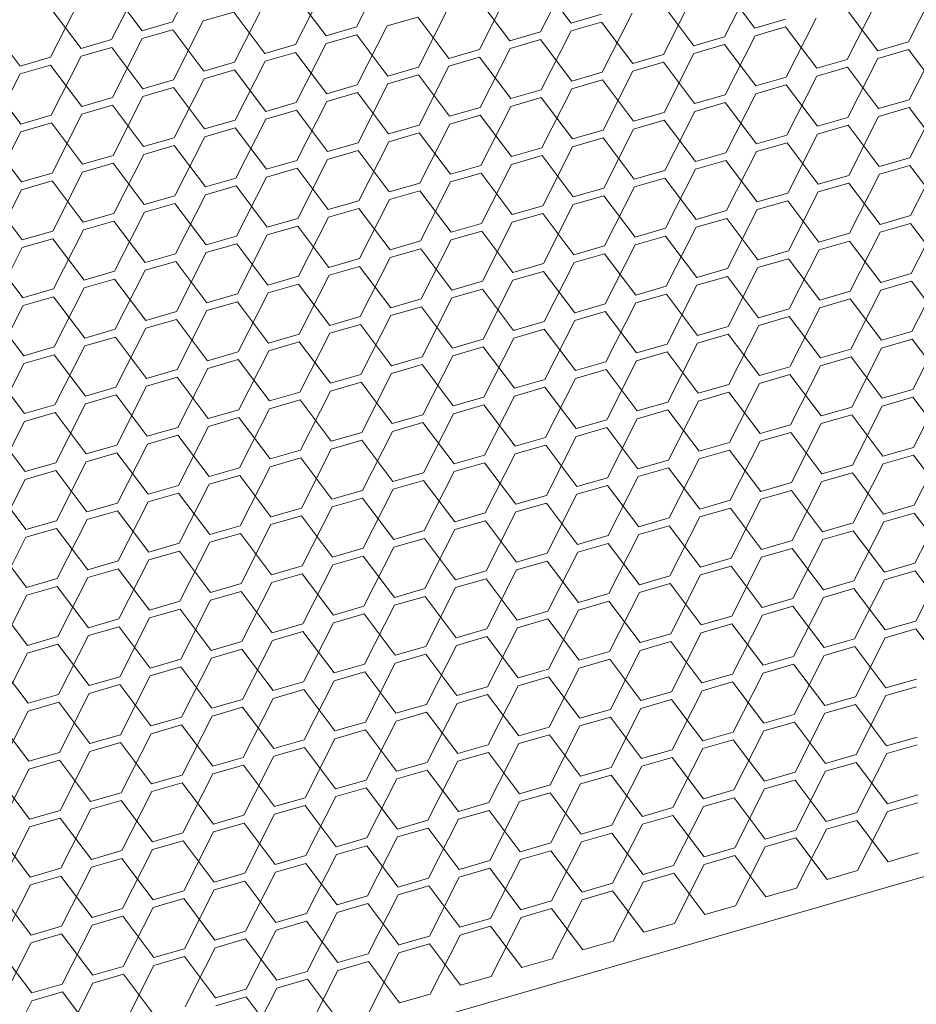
# Model space of a CAD drawing. Header units: millimetres. Extents: x 3925 to 5043, y -86 to 778.
# Tile 347 of 439: x 4997.5 to 5004.01, y 335.98 to 343.13. Entities that reach past the tile are written whole.
import ezdxf

# ---------------------------------------------------------------- set-up
doc = ezdxf.new("R2010")
doc.units = ezdxf.units.MM
doc.header["$LTSCALE"] = 46.255
doc.layers.add('H30K-DUST-FIDXF_CONTINUOUS_LINE', color=7, linetype='CONTINUOUS')

msp = doc.modelspace()

# ---------------------------------------------------------------- linework, layer by layer
at = {"layer": 'H30K-DUST-FIDXF_CONTINUOUS_LINE', "color": 7, "linetype": 'Continuous', "lineweight": 0}
for p, q in [((4998.6078, 343.1169), (4998.8251, 343.5456)), ((4999.9444, 343.0808), (5000.1617, 343.5094)), ((4998.164, 342.9886), (4998.3813, 343.4173)), ((5001.503, 343.1088), (5001.2765, 343.4092)), ((5001.2811, 343.0446), (5001.4984, 343.4733)), ((5002.6177, 343.0085), (5002.835, 343.4372)), ((4998.3859, 343.0528), (4998.1594, 343.3532)), ((4999.5007, 342.9525), (4999.7179, 343.3812)), ((5000.8373, 342.9164), (5001.0546, 343.345)), ((5002.8396, 343.0726), (5002.6131, 343.373)), ((5003.9544, 342.9724), (5004.1717, 343.401)), ((4997.7203, 342.8604), (4997.9375, 343.289)), ((4999.7226, 343.0166), (4999.4961, 343.317)), ((5001.0592, 342.9805), (5000.8327, 343.2809)), ((5002.174, 342.8802), (5002.3912, 343.3089)), ((5003.5106, 342.8441), (5003.7279, 343.2728)), ((4997.9421, 342.9245), (4997.7156, 343.2249)), ((4999.0569, 342.8242), (4999.2742, 343.2529)), ((5000.3935, 342.7881), (5000.6108, 343.2168)), ((5002.3959, 342.9444), (5002.1693, 343.2448)), ((5003.7325, 342.9082), (5003.506, 343.2086)), ((4998.6131, 342.696), (4998.8304, 343.1246)), ((4999.0523, 343.1888), (4998.8304, 343.1246)), ((4999.2788, 342.8884), (4999.0523, 343.1888)), ((5000.3889, 343.1526), (5000.167, 343.0885)), ((5000.6154, 342.8522), (5000.3889, 343.1526)), ((5001.503, 343.1088), (5001.7249, 343.1729)), ((5001.7302, 342.752), (5001.9475, 343.1806)), ((5002.8396, 343.0726), (5003.0615, 343.1368)), ((5003.0668, 342.7158), (5003.2841, 343.1445)), ((4997.4984, 342.7962), (4997.2719, 343.0966)), ((4998.3859, 343.0528), (4998.6078, 343.1169)), ((4998.6085, 343.0605), (4998.3866, 342.9964)), ((4998.835, 342.7601), (4998.6085, 343.0605)), ((4999.7226, 343.0166), (4999.9444, 343.0808)), ((4999.9498, 342.6598), (5000.167, 343.0885)), ((5001.2864, 342.6237), (5001.5037, 343.0524)), ((5001.7256, 343.1165), (5001.5037, 343.0524)), ((5001.9521, 342.8161), (5001.7256, 343.1165)), ((5003.0622, 343.0804), (5002.8403, 343.0162)), ((5003.2887, 342.78), (5003.0622, 343.0804)), ((4997.9421, 342.9245), (4998.164, 342.9886)), ((4998.1694, 342.5677), (4998.3866, 342.9964)), ((4999.9452, 343.0244), (4999.7233, 342.9602)), ((5000.1717, 342.724), (4999.9452, 343.0244)), ((5001.0592, 342.9805), (5001.2811, 343.0446)), ((5001.2818, 342.9882), (5001.0599, 342.9241)), ((5001.5083, 342.6878), (5001.2818, 342.9882)), ((5002.3959, 342.9444), (5002.6177, 343.0085)), ((5002.6231, 342.5876), (5002.8403, 343.0162)), ((5003.9597, 342.5514), (5004.177, 342.9801)), ((4998.1647, 342.9322), (4997.9429, 342.8681)), ((4998.3912, 342.6318), (4998.1647, 342.9322)), ((4999.2788, 342.8884), (4999.5007, 342.9525)), ((4999.506, 342.5316), (4999.7233, 342.9602)), ((5000.6154, 342.8522), (5000.8373, 342.9164)), ((5000.8426, 342.4954), (5001.0599, 342.9241)), ((5002.6185, 342.9521), (5002.3966, 342.888)), ((5002.845, 342.6517), (5002.6185, 342.9521)), ((5003.7325, 342.9082), (5003.9544, 342.9724)), ((5003.9551, 342.916), (5003.7332, 342.8518)), ((5004.1816, 342.6156), (5003.9551, 342.916)), ((4997.4984, 342.7962), (4997.7203, 342.8604)), ((4997.7256, 342.4394), (4997.9429, 342.8681)), ((4999.5014, 342.8961), (4999.2795, 342.832)), ((4999.7279, 342.5957), (4999.5014, 342.8961)), ((5000.838, 342.86), (5000.6161, 342.7958)), ((5001.0645, 342.5596), (5000.838, 342.86)), ((5001.9521, 342.8161), (5002.174, 342.8802)), ((5002.1793, 342.4593), (5002.3966, 342.888)), ((5003.2887, 342.78), (5003.5106, 342.8441)), ((5003.5159, 342.4232), (5003.7332, 342.8518)), ((4997.721, 342.804), (4997.4991, 342.7398)), ((4997.9475, 342.5036), (4997.721, 342.804)), ((4998.835, 342.7601), (4999.0569, 342.8242)), ((4999.0576, 342.7678), (4998.8357, 342.7037)), ((4999.2841, 342.4674), (4999.0576, 342.7678)), ((4999.0622, 342.4033), (4999.2795, 342.832)), ((5000.1717, 342.724), (5000.3935, 342.7881)), ((5000.3989, 342.3672), (5000.6161, 342.7958)), ((5002.1747, 342.8238), (5001.9528, 342.7597)), ((5002.4012, 342.5234), (5002.1747, 342.8238)), ((5003.5113, 342.7877), (5003.2894, 342.7236)), ((5003.7378, 342.4873), (5003.5113, 342.7877)), ((4997.2818, 342.3112), (4997.4991, 342.7398)), ((4998.3912, 342.6318), (4998.6131, 342.696)), ((4998.6185, 342.275), (4998.8357, 342.7037)), ((5000.3943, 342.7317), (5000.1724, 342.6676)), ((5000.6208, 342.4313), (5000.3943, 342.7317)), ((5001.5083, 342.6878), (5001.7302, 342.752)), ((5001.7309, 342.6956), (5001.509, 342.6314)), ((5001.9574, 342.3952), (5001.7309, 342.6956)), ((5001.7355, 342.331), (5001.9528, 342.7597)), ((5002.845, 342.6517), (5003.0668, 342.7158)), ((5003.0722, 342.2949), (5003.2894, 342.7236)), ((4997.5037, 342.3753), (4997.2772, 342.6757)), ((4998.6138, 342.6396), (4998.392, 342.5754)), ((4998.8403, 342.3392), (4998.6138, 342.6396)), ((4999.7279, 342.5957), (4999.9498, 342.6598)), ((4999.9551, 342.2389), (5000.1724, 342.6676)), ((5001.0645, 342.5596), (5001.2864, 342.6237)), ((5001.2918, 342.2028), (5001.509, 342.6314)), ((5003.0676, 342.6594), (5002.8457, 342.5953)), ((5003.2941, 342.359), (5003.0676, 342.6594)), ((4997.9475, 342.5036), (4998.1694, 342.5677)), ((4998.1747, 342.1468), (4998.392, 342.5754)), ((4999.9505, 342.6034), (4999.7286, 342.5393)), ((5000.177, 342.303), (4999.9505, 342.6034)), ((5001.2871, 342.5673), (5001.0652, 342.5032)), ((5001.5136, 342.2669), (5001.2871, 342.5673)), ((5002.4012, 342.5234), (5002.6231, 342.5876)), ((5002.6284, 342.1666), (5002.8457, 342.5953)), ((5003.7378, 342.4873), (5003.9597, 342.5514)), ((5003.965, 342.1305), (5004.1823, 342.5592)), ((4998.1701, 342.5113), (4997.9482, 342.4472)), ((4998.3966, 342.2109), (4998.1701, 342.5113)), ((4999.2841, 342.4674), (4999.506, 342.5316)), ((4999.5113, 342.1106), (4999.7286, 342.5393)), ((5000.6208, 342.4313), (5000.8426, 342.4954)), ((5000.848, 342.0745), (5001.0652, 342.5032)), ((5002.6238, 342.5312), (5002.4019, 342.467)), ((5002.8503, 342.2308), (5002.6238, 342.5312)), ((5003.9604, 342.495), (5003.7385, 342.4309)), ((5004.1869, 342.1946), (5003.9604, 342.495)), ((4997.5037, 342.3753), (4997.7256, 342.4394)), ((4997.7309, 342.0185), (4997.9482, 342.4472)), ((4999.0676, 341.9824), (4999.2848, 342.411)), ((4999.5067, 342.4752), (4999.2848, 342.411)), ((4999.7332, 342.1748), (4999.5067, 342.4752)), ((5000.8434, 342.439), (5000.6215, 342.3749)), ((5001.0699, 342.1386), (5000.8434, 342.439)), ((5001.9574, 342.3952), (5002.1793, 342.4593)), ((5002.1846, 342.0384), (5002.4019, 342.467)), ((5003.2941, 342.359), (5003.5159, 342.4232)), ((5003.5213, 342.0022), (5003.7385, 342.4309)), ((4997.7263, 342.383), (4997.5044, 342.3189)), ((4997.9528, 342.0826), (4997.7263, 342.383)), ((4998.8403, 342.3392), (4999.0622, 342.4033)), ((4999.0629, 342.3469), (4998.8411, 342.2828)), ((4999.2894, 342.0465), (4999.0629, 342.3469)), ((5000.177, 342.303), (5000.3989, 342.3672)), ((5000.4042, 341.9462), (5000.6215, 342.3749)), ((5001.7409, 341.9101), (5001.9581, 342.3388)), ((5002.18, 342.4029), (5001.9581, 342.3388)), ((5002.4065, 342.1025), (5002.18, 342.4029)), ((5003.5167, 342.3668), (5003.2948, 342.3026)), ((5003.7432, 342.0664), (5003.5167, 342.3668)), ((4997.2871, 341.8902), (4997.5044, 342.3189)), ((4998.3966, 342.2109), (4998.6185, 342.275)), ((4998.6238, 341.8541), (4998.8411, 342.2828)), ((5000.3996, 342.3108), (5000.1777, 342.2466)), ((5000.6261, 342.0104), (5000.3996, 342.3108)), ((5001.5136, 342.2669), (5001.7355, 342.331)), ((5001.7362, 342.2746), (5001.5144, 342.2105)), ((5001.9627, 341.9742), (5001.7362, 342.2746)), ((5002.8503, 342.2308), (5003.0722, 342.2949)), ((5003.0775, 341.874), (5003.2948, 342.3026)), ((4997.509, 341.9544), (4997.2825, 342.2548)), ((4998.6192, 342.2186), (4998.3973, 342.1545)), ((4998.8457, 341.9182), (4998.6192, 342.2186)), ((4999.7332, 342.1748), (4999.9551, 342.2389)), ((4999.9604, 341.818), (5000.1777, 342.2466)), ((5001.0699, 342.1386), (5001.2918, 342.2028)), ((5001.2971, 341.7818), (5001.5144, 342.2105)), ((5003.0729, 342.2385), (5002.851, 342.1744)), ((5003.2994, 341.9381), (5003.0729, 342.2385)), ((4997.9528, 342.0826), (4998.1747, 342.1468)), ((4998.18, 341.7258), (4998.3973, 342.1545)), ((4999.9558, 342.1825), (4999.7339, 342.1184)), ((5000.1823, 341.8821), (4999.9558, 342.1825)), ((5001.2925, 342.1464), (5001.0706, 342.0822)), ((5001.519, 341.846), (5001.2925, 342.1464)), ((5002.4065, 342.1025), (5002.6284, 342.1666)), ((5002.6337, 341.7457), (5002.851, 342.1744)), ((5003.7432, 342.0664), (5003.965, 342.1305)), ((5003.9704, 341.7096), (5004.1876, 342.1382)), ((4998.1754, 342.0904), (4997.9535, 342.0262)), ((4998.4019, 341.79), (4998.1754, 342.0904)), ((4999.2894, 342.0465), (4999.5113, 342.1106)), ((4999.512, 342.0542), (4999.2902, 341.9901)), ((4999.7385, 341.7538), (4999.512, 342.0542)), ((4999.5167, 341.6897), (4999.7339, 342.1184)), ((5000.6261, 342.0104), (5000.848, 342.0745)), ((5000.8533, 341.6536), (5001.0706, 342.0822)), ((5002.6291, 342.1102), (5002.4072, 342.0461)), ((5002.8556, 341.8098), (5002.6291, 342.1102)), ((5003.9658, 342.0741), (5003.7439, 342.01)), ((5004.1923, 341.7737), (5003.9658, 342.0741)), ((4997.509, 341.9544), (4997.7309, 342.0185)), ((4997.7362, 341.5976), (4997.9535, 342.0262)), ((4998.8457, 341.9182), (4999.0676, 341.9824)), ((4999.0729, 341.5614), (4999.2902, 341.9901)), ((5000.8487, 342.0181), (5000.6268, 341.954)), ((5001.0752, 341.7177), (5000.8487, 342.0181)), ((5001.9627, 341.9742), (5002.1846, 342.0384)), ((5002.1853, 341.982), (5001.9635, 341.9178)), ((5002.4118, 341.6816), (5002.1853, 341.982)), ((5002.19, 341.6174), (5002.4072, 342.0461)), ((5003.2994, 341.9381), (5003.5213, 342.0022)), ((5003.5266, 341.5813), (5003.7439, 342.01)), ((4997.7316, 341.9621), (4997.5097, 341.898)), ((4997.9581, 341.6617), (4997.7316, 341.9621)), ((4999.0683, 341.926), (4998.8464, 341.8619)), ((4999.2948, 341.6256), (4999.0683, 341.926)), ((5000.1823, 341.8821), (5000.4042, 341.9462)), ((5000.4095, 341.5253), (5000.6268, 341.954)), ((5001.519, 341.846), (5001.7409, 341.9101)), ((5001.7462, 341.4892), (5001.9635, 341.9178)), ((5003.522, 341.9458), (5003.3001, 341.8817)), ((5003.7485, 341.6454), (5003.522, 341.9458)), ((4997.5144, 341.5334), (4997.2879, 341.8339)), ((4997.2925, 341.4693), (4997.5097, 341.898)), ((4998.4019, 341.79), (4998.6238, 341.8541)), ((4998.6291, 341.4332), (4998.8464, 341.8619)), ((5000.4049, 341.8899), (5000.183, 341.8257)), ((5000.6314, 341.5894), (5000.4049, 341.8899)), ((5001.7416, 341.8537), (5001.5197, 341.7896)), ((5001.9681, 341.5533), (5001.7416, 341.8537)), ((5002.8556, 341.8098), (5003.0775, 341.874)), ((5003.0828, 341.453), (5003.3001, 341.8817)), ((4998.6245, 341.7977), (4998.4026, 341.7336)), ((4998.851, 341.4973), (4998.6245, 341.7977)), ((4999.7385, 341.7538), (4999.9604, 341.818)), ((4999.9658, 341.397), (5000.183, 341.8257)), ((5001.0752, 341.7177), (5001.2971, 341.7818)), ((5001.3024, 341.3609), (5001.5197, 341.7896)), ((5003.0782, 341.8176), (5002.8563, 341.7535)), ((5003.3047, 341.5172), (5003.0782, 341.8176)), ((4997.9581, 341.6617), (4998.18, 341.7258)), ((4998.1853, 341.3049), (4998.4026, 341.7336)), ((4999.522, 341.2688), (4999.7393, 341.6975)), ((4999.9612, 341.7616), (4999.7393, 341.6975)), ((5000.1877, 341.4612), (4999.9612, 341.7616)), ((5001.2978, 341.7255), (5001.0759, 341.6613)), ((5001.5243, 341.425), (5001.2978, 341.7255)), ((5002.4118, 341.6816), (5002.6337, 341.7457)), ((5002.6391, 341.3248), (5002.8563, 341.7535)), ((5003.7485, 341.6454), (5003.9704, 341.7096)), ((5003.9757, 341.2886), (5004.193, 341.7173)), ((4998.1807, 341.6695), (4997.9588, 341.6053)), ((4998.4072, 341.369), (4998.1807, 341.6695)), ((4999.2948, 341.6256), (4999.5167, 341.6897)), ((4999.5174, 341.6333), (4999.2955, 341.5692)), ((4999.7439, 341.3329), (4999.5174, 341.6333)), ((5000.6314, 341.5894), (5000.8533, 341.6536)), ((5000.8586, 341.2326), (5001.0759, 341.6613)), ((5002.1953, 341.1965), (5002.4126, 341.6252)), ((5002.6344, 341.6893), (5002.4126, 341.6252)), ((5002.8609, 341.3889), (5002.6344, 341.6893)), ((5003.9711, 341.6532), (5003.7492, 341.5891)), ((5004.1976, 341.3528), (5003.9711, 341.6532)), ((4997.5144, 341.5334), (4997.7362, 341.5976)), ((4997.7416, 341.1767), (4997.9588, 341.6053)), ((4998.851, 341.4973), (4999.0729, 341.5614)), ((4999.0782, 341.1405), (4999.2955, 341.5692)), ((5000.854, 341.5972), (5000.6321, 341.5331)), ((5001.0805, 341.2968), (5000.854, 341.5972)), ((5001.9681, 341.5533), (5002.19, 341.6174)), ((5002.1907, 341.5611), (5001.9688, 341.4969)), ((5002.4172, 341.2606), (5002.1907, 341.5611)), ((5003.3047, 341.5172), (5003.5266, 341.5813)), ((5003.5319, 341.1604), (5003.7492, 341.5891)), ((4997.2978, 341.0484), (4997.5151, 341.4771)), ((4997.737, 341.5412), (4997.5151, 341.4771)), ((4997.9635, 341.2408), (4997.737, 341.5412)), ((4999.0736, 341.5051), (4998.8517, 341.4409)), ((4999.3001, 341.2047), (4999.0736, 341.5051)), ((5000.1877, 341.4612), (5000.4095, 341.5253)), ((5000.4149, 341.1044), (5000.6321, 341.5331)), ((5001.5243, 341.425), (5001.7462, 341.4892)), ((5001.7515, 341.0683), (5001.9688, 341.4969)), ((5003.5273, 341.5249), (5003.3054, 341.4608)), ((5003.7538, 341.2245), (5003.5273, 341.5249)), ((4997.5197, 341.1125), (4997.2932, 341.4129)), ((4998.4072, 341.369), (4998.6291, 341.4332)), ((4998.6345, 341.0123), (4998.8517, 341.4409)), ((4999.9711, 340.9761), (5000.1884, 341.4048)), ((5000.4103, 341.4689), (5000.1884, 341.4048)), ((5000.6368, 341.1685), (5000.4103, 341.4689)), ((5001.7469, 341.4328), (5001.525, 341.3687)), ((5001.9734, 341.1324), (5001.7469, 341.4328)), ((5002.8609, 341.3889), (5003.0828, 341.453)), ((5003.0882, 341.0321), (5003.3054, 341.4608)), ((4998.6298, 341.3768), (4998.4079, 341.3127)), ((4998.8563, 341.0764), (4998.6298, 341.3768)), ((4999.7439, 341.3329), (4999.9658, 341.397)), ((4999.9665, 341.3407), (4999.7446, 341.2765)), ((5000.193, 341.0403), (4999.9665, 341.3407)), ((5001.0805, 341.2968), (5001.3024, 341.3609)), ((5001.3077, 340.94), (5001.525, 341.3687)), ((5003.0835, 341.3967), (5002.8617, 341.3325)), ((5003.31, 341.0963), (5003.0835, 341.3967)), ((4997.9635, 341.2408), (4998.1853, 341.3049)), ((4998.1907, 340.884), (4998.4079, 341.3127)), ((4999.3001, 341.2047), (4999.522, 341.2688)), ((4999.5273, 340.8479), (4999.7446, 341.2765)), ((5001.3031, 341.3045), (5001.0812, 341.2404)), ((5001.5296, 341.0041), (5001.3031, 341.3045)), ((5002.4172, 341.2606), (5002.6391, 341.3248)), ((5002.6398, 341.2684), (5002.4179, 341.2043)), ((5002.8663, 340.968), (5002.6398, 341.2684)), ((5002.6444, 340.9039), (5002.8617, 341.3325)), ((5003.7538, 341.2245), (5003.9757, 341.2886)), ((5003.981, 340.8677), (5004.1983, 341.2964)), ((4998.1861, 341.2485), (4997.9642, 341.1844)), ((4998.4126, 340.9481), (4998.1861, 341.2485)), ((4999.5227, 341.2124), (4999.3008, 341.1483)), ((4999.7492, 340.912), (4999.5227, 341.2124)), ((5000.6368, 341.1685), (5000.8586, 341.2326)), ((5000.864, 340.8117), (5001.0812, 341.2404)), ((5001.9734, 341.1324), (5002.1953, 341.1965)), ((5002.2006, 340.7756), (5002.4179, 341.2043)), ((5003.9764, 341.2323), (5003.7545, 341.1681)), ((5004.2029, 340.9319), (5003.9764, 341.2323)), ((4997.5197, 341.1125), (4997.7416, 341.1767)), ((4997.7423, 341.1203), (4997.5204, 341.0561)), ((4997.9688, 340.8199), (4997.7423, 341.1203)), ((4997.7469, 340.7557), (4997.9642, 341.1844)), ((4998.8563, 341.0764), (4999.0782, 341.1405)), ((4999.0836, 340.7196), (4999.3008, 341.1483)), ((5000.8594, 341.1763), (5000.6375, 341.1121)), ((5001.0859, 340.8759), (5000.8594, 341.1763)), ((5002.196, 341.1401), (5001.9741, 341.076)), ((5002.4225, 340.8397), (5002.196, 341.1401)), ((5003.31, 341.0963), (5003.5319, 341.1604)), ((5003.5373, 340.7395), (5003.7545, 341.1681)), ((4997.3031, 340.6275), (4997.5204, 341.0561)), ((4999.0789, 341.0841), (4998.8571, 341.02)), ((4999.3054, 340.7837), (4999.0789, 341.0841)), ((5000.193, 341.0403), (5000.4149, 341.1044)), ((5000.4156, 341.048), (5000.1937, 340.9839)), ((5000.6421, 340.7476), (5000.4156, 341.048)), ((5000.4202, 340.6835), (5000.6375, 341.1121)), ((5001.5296, 341.0041), (5001.7515, 341.0683)), ((5001.7568, 340.6473), (5001.9741, 341.076)), ((5003.5327, 341.104), (5003.3108, 341.0399)), ((5003.7592, 340.8036), (5003.5327, 341.104)), ((4997.525, 340.6916), (4997.2985, 340.992)), ((4998.4126, 340.9481), (4998.6345, 341.0123)), ((4998.6398, 340.5913), (4998.8571, 341.02)), ((4999.7492, 340.912), (4999.9711, 340.9761)), ((4999.9764, 340.5552), (5000.1937, 340.9839)), ((5001.7522, 341.0119), (5001.5303, 340.9477)), ((5001.9787, 340.7115), (5001.7522, 341.0119)), ((5002.8663, 340.968), (5003.0882, 341.0321)), ((5003.0889, 340.9757), (5002.867, 340.9116)), ((5003.3154, 340.6753), (5003.0889, 340.9757)), ((5003.0935, 340.6112), (5003.3108, 341.0399)), ((4998.6352, 340.9559), (4998.4133, 340.8917)), ((4998.8617, 340.6555), (4998.6352, 340.9559)), ((4999.9718, 340.9197), (4999.7499, 340.8556)), ((5000.1983, 340.6193), (4999.9718, 340.9197)), ((5001.0859, 340.8759), (5001.3077, 340.94)), ((5001.3131, 340.5191), (5001.5303, 340.9477)), ((5002.4225, 340.8397), (5002.6444, 340.9039)), ((5002.6497, 340.4829), (5002.867, 340.9116)), ((4997.9688, 340.8199), (4998.1907, 340.884)), ((4998.196, 340.4631), (4998.4133, 340.8917)), ((4999.3054, 340.7837), (4999.5273, 340.8479)), ((4999.5327, 340.4269), (4999.7499, 340.8556)), ((5001.3085, 340.8836), (5001.0866, 340.8195)), ((5001.535, 340.5832), (5001.3085, 340.8836)), ((5002.6451, 340.8475), (5002.4232, 340.7833)), ((5002.8716, 340.5471), (5002.6451, 340.8475)), ((5003.7592, 340.8036), (5003.981, 340.8677)), ((5003.9864, 340.4468), (5004.2036, 340.8755)), ((4997.7522, 340.3348), (4997.9695, 340.7635)), ((4998.1914, 340.8276), (4997.9695, 340.7635)), ((4998.4179, 340.5272), (4998.1914, 340.8276)), ((4999.528, 340.7915), (4999.3062, 340.7273)), ((4999.7545, 340.4911), (4999.528, 340.7915)), ((5000.6421, 340.7476), (5000.864, 340.8117)), ((5000.8693, 340.3908), (5001.0866, 340.8195)), ((5001.9787, 340.7115), (5002.2006, 340.7756)), ((5002.206, 340.3547), (5002.4232, 340.7833)), ((5003.9818, 340.8113), (5003.7599, 340.7472)), ((5004.2083, 340.5109), (5003.9818, 340.8113)), ((4997.525, 340.6916), (4997.7469, 340.7557)), ((4997.7476, 340.6993), (4997.5257, 340.6352)), ((4997.9741, 340.3989), (4997.7476, 340.6993)), ((4998.8617, 340.6555), (4999.0836, 340.7196)), ((4999.0889, 340.2987), (4999.3062, 340.7273)), ((5000.4255, 340.2625), (5000.6428, 340.6912)), ((5000.8647, 340.7553), (5000.6428, 340.6912)), ((5001.0912, 340.4549), (5000.8647, 340.7553)), ((5002.2013, 340.7192), (5001.9794, 340.6551)), ((5002.4278, 340.4188), (5002.2013, 340.7192)), ((5003.3154, 340.6753), (5003.5373, 340.7395)), ((5003.5426, 340.3185), (5003.7599, 340.7472)), ((4997.3085, 340.2065), (4997.5257, 340.6352)), ((4999.0843, 340.6632), (4998.8624, 340.5991)), ((4999.3108, 340.3628), (4999.0843, 340.6632)), ((5000.1983, 340.6193), (5000.4202, 340.6835)), ((5000.4209, 340.6271), (5000.199, 340.5629)), ((5000.6474, 340.3267), (5000.4209, 340.6271)), ((5001.535, 340.5832), (5001.7568, 340.6473)), ((5001.7622, 340.2264), (5001.9794, 340.6551)), ((5003.0988, 340.1903), (5003.3161, 340.6189)), ((5003.538, 340.6831), (5003.3161, 340.6189)), ((5003.7645, 340.3827), (5003.538, 340.6831)), ((4997.5304, 340.2707), (4997.3038, 340.5711)), ((4998.4179, 340.5272), (4998.6398, 340.5913)), ((4998.6451, 340.1704), (4998.8624, 340.5991)), ((4999.7545, 340.4911), (4999.9764, 340.5552)), ((4999.9818, 340.1343), (5000.199, 340.5629)), ((5001.7576, 340.5909), (5001.5357, 340.5268)), ((5001.9841, 340.2905), (5001.7576, 340.5909)), ((5002.8716, 340.5471), (5003.0935, 340.6112)), ((5003.0942, 340.5548), (5002.8723, 340.4907)), ((5003.3207, 340.2544), (5003.0942, 340.5548)), ((4998.6405, 340.5349), (4998.4186, 340.4708)), ((4998.867, 340.2345), (4998.6405, 340.5349)), ((4999.9771, 340.4988), (4999.7553, 340.4347)), ((5000.2036, 340.1984), (4999.9771, 340.4988)), ((5001.0912, 340.4549), (5001.3131, 340.5191)), ((5001.3184, 340.0981), (5001.5357, 340.5268)), ((5002.4278, 340.4188), (5002.6497, 340.4829)), ((5002.6551, 340.062), (5002.8723, 340.4907)), ((4997.9741, 340.3989), (4998.196, 340.4631)), ((4998.1967, 340.4067), (4997.9748, 340.3425)), ((4998.4232, 340.1063), (4998.1967, 340.4067)), ((4998.2013, 340.0421), (4998.4186, 340.4708)), ((4999.3108, 340.3628), (4999.5327, 340.4269)), ((4999.538, 340.006), (4999.7553, 340.4347)), ((5001.3138, 340.4627), (5001.0919, 340.3985)), ((5001.5403, 340.1623), (5001.3138, 340.4627)), ((5002.6504, 340.4265), (5002.4286, 340.3624)), ((5002.8769, 340.1261), (5002.6504, 340.4265)), ((5003.7645, 340.3827), (5003.9864, 340.4468)), ((5003.9917, 340.0259), (5004.209, 340.4545)), ((4997.5304, 340.2707), (4997.7522, 340.3348)), ((4997.7576, 339.9139), (4997.9748, 340.3425)), ((4999.5334, 340.3705), (4999.3115, 340.3064)), ((4999.7599, 340.0701), (4999.5334, 340.3705)), ((5000.6474, 340.3267), (5000.8693, 340.3908)), ((5000.87, 340.3344), (5000.6481, 340.2703)), ((5001.0965, 340.034), (5000.87, 340.3344)), ((5000.8746, 339.9699), (5001.0919, 340.3985)), ((5001.9841, 340.2905), (5002.206, 340.3547)), ((5002.2113, 339.9337), (5002.4286, 340.3624)), ((5003.9871, 340.3904), (5003.7652, 340.3263)), ((5004.2136, 340.09), (5003.9871, 340.3904)), ((4997.753, 340.2784), (4997.5311, 340.2143)), ((4997.9795, 339.978), (4997.753, 340.2784)), ((4998.867, 340.2345), (4999.0889, 340.2987)), ((4999.0942, 339.8777), (4999.3115, 340.3064)), ((5000.2036, 340.1984), (5000.4255, 340.2625)), ((5000.4309, 339.8416), (5000.6481, 340.2703)), ((5002.2067, 340.2983), (5001.9848, 340.2341)), ((5002.4332, 339.9979), (5002.2067, 340.2983)), ((5003.3207, 340.2544), (5003.5426, 340.3185)), ((5003.5433, 340.2621), (5003.3214, 340.198)), ((5003.7698, 339.9617), (5003.5433, 340.2621)), ((5003.5479, 339.8976), (5003.7652, 340.3263)), ((4997.3138, 339.7856), (4997.5311, 340.2143)), ((4999.0896, 340.2423), (4998.8677, 340.1781)), ((4999.3161, 339.9419), (4999.0896, 340.2423)), ((5000.4262, 340.2061), (5000.2044, 340.142)), ((5000.6527, 339.9057), (5000.4262, 340.2061)), ((5001.5403, 340.1623), (5001.7622, 340.2264)), ((5001.7675, 339.8055), (5001.9848, 340.2341)), ((5002.8769, 340.1261), (5003.0988, 340.1903)), ((5003.1042, 339.7693), (5003.3214, 340.198)), ((4997.5357, 339.8497), (4997.3092, 340.1501)), ((4998.4232, 340.1063), (4998.6451, 340.1704)), ((4998.6504, 339.7495), (4998.8677, 340.1781)), ((4999.7599, 340.0701), (4999.9818, 340.1343)), ((4999.9871, 339.7133), (5000.2044, 340.142)), ((5001.7629, 340.17), (5001.541, 340.1059)), ((5001.9894, 339.8696), (5001.7629, 340.17)), ((5003.0995, 340.1339), (5002.8777, 340.0697)), ((5003.326, 339.8335), (5003.0995, 340.1339)), ((4998.2067, 339.6212), (4998.4239, 340.0499)), ((4998.6458, 340.114), (4998.4239, 340.0499)), ((4998.8723, 339.8136), (4998.6458, 340.114)), ((4999.9825, 340.0779), (4999.7606, 340.0137)), ((5000.209, 339.7775), (4999.9825, 340.0779)), ((5001.0965, 340.034), (5001.3184, 340.0981)), ((5001.3237, 339.6772), (5001.541, 340.1059)), ((5002.4332, 339.9979), (5002.6551, 340.062)), ((5002.6604, 339.6411), (5002.8777, 340.0697)), ((4997.9795, 339.978), (4998.2013, 340.0421)), ((4998.2021, 339.9857), (4997.9802, 339.9216)), ((4998.4286, 339.6853), (4998.2021, 339.9857)), ((4999.3161, 339.9419), (4999.538, 340.006)), ((4999.5433, 339.5851), (4999.7606, 340.0137)), ((5000.88, 339.5489), (5001.0972, 339.9776)), ((5001.3191, 340.0417), (5001.0972, 339.9776)), ((5001.5456, 339.7413), (5001.3191, 340.0417)), ((5002.6558, 340.0056), (5002.4339, 339.9415)), ((5002.8823, 339.7052), (5002.6558, 340.0056)), ((5003.7698, 339.9617), (5003.9917, 340.0259)), ((5003.997, 339.6049), (5004.2143, 340.0336)), ((4997.5357, 339.8497), (4997.7576, 339.9139)), ((4997.7629, 339.4929), (4997.9802, 339.9216)), ((4999.5387, 339.9496), (4999.3168, 339.8855)), ((4999.7652, 339.6492), (4999.5387, 339.9496)), ((5000.6527, 339.9057), (5000.8746, 339.9699)), ((5000.8753, 339.9135), (5000.6535, 339.8493)), ((5001.1019, 339.6131), (5000.8753, 339.9135)), ((5001.9894, 339.8696), (5002.2113, 339.9337)), ((5002.2166, 339.5128), (5002.4339, 339.9415)), ((5003.5533, 339.4767), (5003.7705, 339.9053)), ((5003.9924, 339.9695), (5003.7705, 339.9053)), ((5004.2189, 339.6691), (5003.9924, 339.9695)), ((4997.7583, 339.8575), (4997.5364, 339.7933)), ((4997.9848, 339.5571), (4997.7583, 339.8575)), ((4998.8723, 339.8136), (4999.0942, 339.8777)), ((4999.0995, 339.4568), (4999.3168, 339.8855)), ((5000.209, 339.7775), (5000.4309, 339.8416)), ((5000.4362, 339.4207), (5000.6535, 339.8493)), ((5002.212, 339.8773), (5001.9901, 339.8132)), ((5002.4385, 339.5769), (5002.212, 339.8773)), ((5003.326, 339.8335), (5003.5479, 339.8976)), ((5003.5486, 339.8412), (5003.3268, 339.7771)), ((5003.7751, 339.5408), (5003.5486, 339.8412)), ((4997.3191, 339.3647), (4997.5364, 339.7933)), ((4999.0949, 339.8213), (4998.873, 339.7572)), ((4999.3214, 339.5209), (4999.0949, 339.8213)), ((5000.4316, 339.7852), (5000.2097, 339.7211)), ((5000.6581, 339.4848), (5000.4316, 339.7852)), ((5001.5456, 339.7413), (5001.7675, 339.8055)), ((5001.7728, 339.3845), (5001.9901, 339.8132)), ((5002.8823, 339.7052), (5003.1042, 339.7693)), ((5003.1095, 339.3484), (5003.3268, 339.7771)), ((4997.541, 339.4288), (4997.3145, 339.7292)), ((4998.4286, 339.6853), (4998.6504, 339.7495)), ((4998.6512, 339.6931), (4998.4293, 339.6289)), ((4998.8777, 339.3927), (4998.6512, 339.6931)), ((4998.6558, 339.3285), (4998.873, 339.7572)), ((4999.7652, 339.6492), (4999.9871, 339.7133)), ((4999.9924, 339.2924), (5000.2097, 339.7211)), ((5001.7682, 339.7491), (5001.5463, 339.6849)), ((5001.9947, 339.4487), (5001.7682, 339.7491)), ((5003.1049, 339.7129), (5002.883, 339.6488)), ((5003.3314, 339.4125), (5003.1049, 339.7129)), ((4997.9848, 339.5571), (4998.2067, 339.6212)), ((4998.212, 339.2003), (4998.4293, 339.6289)), ((4999.9878, 339.6569), (4999.7659, 339.5928)), ((5000.2143, 339.3565), (4999.9878, 339.6569)), ((5001.1019, 339.6131), (5001.3237, 339.6772)), ((5001.3245, 339.6208), (5001.1026, 339.5567)), ((5001.551, 339.3204), (5001.3245, 339.6208)), ((5001.3291, 339.2563), (5001.5463, 339.6849)), ((5002.4385, 339.5769), (5002.6604, 339.6411)), ((5002.6657, 339.2201), (5002.883, 339.6488)), ((4998.2074, 339.5648), (4997.9855, 339.5007)), ((4998.4339, 339.2644), (4998.2074, 339.5648)), ((4999.3214, 339.5209), (4999.5433, 339.5851)), ((4999.5487, 339.1641), (4999.7659, 339.5928)), ((5000.6581, 339.4848), (5000.88, 339.5489)), ((5000.8853, 339.128), (5001.1026, 339.5567)), ((5002.6611, 339.5847), (5002.4392, 339.5205)), ((5002.8876, 339.2843), (5002.6611, 339.5847)), ((5003.7751, 339.5408), (5003.997, 339.6049)), ((5003.9977, 339.5485), (5003.7759, 339.4844)), ((5004.2242, 339.2481), (5003.9977, 339.5485)), ((5004.0024, 339.184), (5004.2196, 339.6127)), ((4997.541, 339.4288), (4997.7629, 339.4929)), ((4997.7682, 339.072), (4997.9855, 339.5007)), ((4999.544, 339.5287), (4999.3221, 339.4645)), ((4999.7705, 339.2283), (4999.544, 339.5287)), ((5000.8807, 339.4925), (5000.6588, 339.4284)), ((5001.1072, 339.1921), (5000.8807, 339.4925)), ((5001.9947, 339.4487), (5002.2166, 339.5128)), ((5002.2219, 339.0919), (5002.4392, 339.5205)), ((5003.3314, 339.4125), (5003.5533, 339.4767)), ((5003.5586, 339.0557), (5003.7759, 339.4844)), ((4997.7636, 339.4365), (4997.5417, 339.3724)), ((4997.9901, 339.1361), (4997.7636, 339.4365)), ((4998.8777, 339.3927), (4999.0995, 339.4568)), ((4999.1049, 339.0359), (4999.3221, 339.4645)), ((5000.2143, 339.3565), (5000.4362, 339.4207)), ((5000.4415, 338.9997), (5000.6588, 339.4284)), ((5002.2173, 339.4564), (5001.9954, 339.3923)), ((5002.4438, 339.156), (5002.2173, 339.4564)), ((5003.554, 339.4203), (5003.3321, 339.3561)), ((5003.7805, 339.1199), (5003.554, 339.4203)), ((4997.3245, 338.9437), (4997.5417, 339.3724)), ((4998.6611, 338.9076), (4998.8784, 339.3363)), ((4999.1003, 339.4004), (4998.8784, 339.3363)), ((4999.3268, 339.1), (4999.1003, 339.4004)), ((5000.4369, 339.3643), (5000.215, 339.3001)), ((5000.6634, 339.0639), (5000.4369, 339.3643)), ((5001.551, 339.3204), (5001.7728, 339.3845)), ((5001.7782, 338.9636), (5001.9954, 339.3923)), ((5002.8876, 339.2843), (5003.1095, 339.3484)), ((5003.1148, 338.9275), (5003.3321, 339.3561)), ((4997.5463, 339.0079), (4997.3198, 339.3083)), ((4998.4339, 339.2644), (4998.6558, 339.3285)), ((4998.6565, 339.2721), (4998.4346, 339.208)), ((4998.883, 338.9717), (4998.6565, 339.2721)), ((4999.7705, 339.2283), (4999.9924, 339.2924)), ((4999.9978, 338.8715), (5000.215, 339.3001)), ((5001.3344, 338.8353), (5001.5517, 339.264)), ((5001.7736, 339.3281), (5001.5517, 339.264)), ((5002.0001, 339.0277), (5001.7736, 339.3281)), ((5003.1102, 339.292), (5002.8883, 339.2279)), ((5003.3367, 338.9916), (5003.1102, 339.292)), ((4997.9901, 339.1361), (4998.212, 339.2003)), ((4998.2173, 338.7793), (4998.4346, 339.208)), ((4999.9931, 339.236), (4999.7713, 339.1719)), ((5000.2196, 338.9356), (4999.9931, 339.236)), ((5001.1072, 339.1921), (5001.3291, 339.2563)), ((5001.3298, 339.1999), (5001.1079, 339.1357)), ((5001.5563, 338.8995), (5001.3298, 339.1999)), ((5002.4438, 339.156), (5002.6657, 339.2201)), ((5002.671, 338.7992), (5002.8883, 339.2279)), ((5004.0077, 338.7631), (5004.225, 339.1917)), ((4998.2127, 339.1439), (4997.9908, 339.0797)), ((4998.4392, 338.8435), (4998.2127, 339.1439)), ((4999.3268, 339.1), (4999.5487, 339.1641)), ((4999.554, 338.7432), (4999.7713, 339.1719)), ((5000.6634, 339.0639), (5000.8853, 339.128)), ((5000.8906, 338.7071), (5001.1079, 339.1357)), ((5002.6664, 339.1637), (5002.4445, 339.0996)), ((5002.8929, 338.8633), (5002.6664, 339.1637)), ((5003.7805, 339.1199), (5004.0024, 339.184)), ((5004.0031, 339.1276), (5003.7812, 339.0635)), ((5004.2296, 338.8272), (5004.0031, 339.1276)), ((4997.5463, 339.0079), (4997.7682, 339.072)), ((4997.7736, 338.6511), (4997.9908, 339.0797)), ((4999.1102, 338.6149), (4999.3275, 339.0436)), ((4999.5494, 339.1077), (4999.3275, 339.0436)), ((4999.7759, 338.8073), (4999.5494, 339.1077)), ((5000.886, 339.0716), (5000.6641, 339.0075)), ((5001.1125, 338.7712), (5000.886, 339.0716)), ((5002.0001, 339.0277), (5002.2219, 339.0919)), ((5002.2273, 338.6709), (5002.4445, 339.0996)), ((5003.3367, 338.9916), (5003.5586, 339.0557)), ((5003.5639, 338.6348), (5003.7812, 339.0635)), ((4997.7689, 339.0156), (4997.5471, 338.9515)), ((4997.9954, 338.7152), (4997.7689, 339.0156)), ((4998.883, 338.9717), (4999.1049, 339.0359)), ((4999.1056, 338.9795), (4998.8837, 338.9153)), ((4999.3321, 338.6791), (4999.1056, 338.9795)), ((5000.2196, 338.9356), (5000.4415, 338.9997)), ((5000.4469, 338.5788), (5000.6641, 339.0075)), ((5002.2227, 339.0355), (5002.0008, 338.9713)), ((5002.4492, 338.7351), (5002.2227, 339.0355)), ((5003.5593, 338.9993), (5003.3374, 338.9352)), ((5003.7858, 338.6989), (5003.5593, 338.9993)), ((4997.3298, 338.5228), (4997.5471, 338.9515)), ((4998.4392, 338.8435), (4998.6611, 338.9076)), ((4998.6664, 338.4867), (4998.8837, 338.9153)), ((5000.4422, 338.9433), (5000.2204, 338.8792)), ((5000.6687, 338.6429), (5000.4422, 338.9433)), ((5001.5563, 338.8995), (5001.7782, 338.9636)), ((5001.7789, 338.9072), (5001.557, 338.8431)), ((5002.0054, 338.6068), (5001.7789, 338.9072)), ((5001.7835, 338.5427), (5002.0008, 338.9713)), ((5002.8929, 338.8633), (5003.1148, 338.9275)), ((5003.1202, 338.5065), (5003.3374, 338.9352)), ((4997.5517, 338.5869), (4997.3252, 338.8873)), ((4998.6618, 338.8512), (4998.4399, 338.7871)), ((4998.8883, 338.5508), (4998.6618, 338.8512)), ((4999.7759, 338.8073), (4999.9978, 338.8715)), ((5000.0031, 338.4505), (5000.2204, 338.8792)), ((5001.1125, 338.7712), (5001.3344, 338.8353)), ((5001.3397, 338.4144), (5001.557, 338.8431)), ((5003.1155, 338.8711), (5002.8936, 338.8069)), ((5003.342, 338.5707), (5003.1155, 338.8711)), ((4997.9954, 338.7152), (4998.2173, 338.7793)), ((4998.2227, 338.3584), (4998.4399, 338.7871)), ((4999.9985, 338.8151), (4999.7766, 338.7509)), ((5000.225, 338.5147), (4999.9985, 338.8151)), ((5001.3351, 338.7789), (5001.1132, 338.7148)), ((5001.5616, 338.4785), (5001.3351, 338.7789)), ((5002.4492, 338.7351), (5002.671, 338.7992)), ((5002.6764, 338.3783), (5002.8936, 338.8069)), ((5003.7858, 338.6989), (5004.0077, 338.7631)), ((4998.218, 338.7229), (4997.9962, 338.6588)), ((4998.4446, 338.4225), (4998.218, 338.7229)), ((4999.3321, 338.6791), (4999.554, 338.7432)), ((4999.5547, 338.6868), (4999.3328, 338.6227)), ((4999.7812, 338.3864), (4999.5547, 338.6868)), ((4999.5593, 338.3223), (4999.7766, 338.7509)), ((5000.6687, 338.6429), (5000.8906, 338.7071)), ((5000.896, 338.2861), (5001.1132, 338.7148)), ((5002.6718, 338.7428), (5002.4499, 338.6787)), ((5002.8983, 338.4424), (5002.6718, 338.7428)), ((5004.0084, 338.7067), (5003.7865, 338.6425)), ((5004.2349, 338.4063), (5004.0084, 338.7067)), ((4997.5517, 338.5869), (4997.7736, 338.6511)), ((4997.7789, 338.2301), (4997.9962, 338.6588)), ((4998.8883, 338.5508), (4999.1102, 338.6149)), ((4999.1155, 338.194), (4999.3328, 338.6227)), ((5000.8913, 338.6507), (5000.6695, 338.5865)), ((5001.1178, 338.3503), (5000.8913, 338.6507)), ((5002.0054, 338.6068), (5002.2273, 338.6709)), ((5002.228, 338.6145), (5002.0061, 338.5504)), ((5002.4545, 338.3141), (5002.228, 338.6145)), ((5002.2326, 338.25), (5002.4499, 338.6787)), ((5003.342, 338.5707), (5003.5639, 338.6348)), ((5003.5693, 338.2139), (5003.7865, 338.6425)), ((4997.7743, 338.5947), (4997.5524, 338.5305)), ((4998.0008, 338.2943), (4997.7743, 338.5947)), ((4999.1109, 338.5585), (4998.889, 338.4944)), ((4999.3374, 338.2581), (4999.1109, 338.5585)), ((5000.225, 338.5147), (5000.4469, 338.5788)), ((5000.4522, 338.1579), (5000.6695, 338.5865)), ((5001.7888, 338.1217), (5002.0061, 338.5504)), ((5003.5646, 338.5784), (5003.3428, 338.5143)), ((5003.7911, 338.278), (5003.5646, 338.5784)), ((4997.3351, 338.1019), (4997.5524, 338.5305)), ((4998.4446, 338.4225), (4998.6664, 338.4867)), ((4998.6718, 338.0657), (4998.889, 338.4944)), ((5000.4476, 338.5224), (5000.2257, 338.4583)), ((5000.6741, 338.222), (5000.4476, 338.5224)), ((5001.5616, 338.4785), (5001.7835, 338.5427)), ((5001.7842, 338.4863), (5001.5623, 338.4221)), ((5002.0107, 338.1859), (5001.7842, 338.4863)), ((5002.8983, 338.4424), (5003.1202, 338.5065)), ((5003.1255, 338.0856), (5003.3428, 338.5143)), ((4997.557, 338.166), (4997.3305, 338.4664)), ((4998.6672, 338.4303), (4998.4453, 338.3661)), ((4998.8937, 338.1299), (4998.6672, 338.4303)), ((4999.7812, 338.3864), (5000.0031, 338.4505)), ((5000.0084, 338.0296), (5000.2257, 338.4583)), ((5001.1178, 338.3503), (5001.3397, 338.4144)), ((5001.3451, 337.9935), (5001.5623, 338.4221)), ((5003.1209, 338.4501), (5002.899, 338.386)), ((5003.3474, 338.1497), (5003.1209, 338.4501)), ((4998.0008, 338.2943), (4998.2227, 338.3584)), ((4998.228, 337.9375), (4998.4453, 338.3661)), ((4999.5646, 337.9013), (4999.7819, 338.33)), ((5000.0038, 338.3941), (4999.7819, 338.33)), ((5000.2303, 338.0937), (5000.0038, 338.3941)), ((5001.3404, 338.358), (5001.1186, 338.2939)), ((5001.5669, 338.0576), (5001.3404, 338.358)), ((5002.4545, 338.3141), (5002.6764, 338.3783)), ((5002.6817, 337.9573), (5002.899, 338.386)), ((5003.7911, 338.278), (5004.013, 338.3421)), ((4998.2234, 338.302), (4998.0015, 338.2379)), ((4998.4499, 338.0016), (4998.2234, 338.302)), ((4999.3374, 338.2581), (4999.5593, 338.3223)), ((4999.56, 338.2659), (4999.3381, 338.2017)), ((4999.7865, 337.9655), (4999.56, 338.2659)), ((5000.6741, 338.222), (5000.896, 338.2861)), ((5000.9013, 337.8652), (5001.1186, 338.2939)), ((5002.2379, 337.8291), (5002.4552, 338.2577)), ((5002.6771, 338.3219), (5002.4552, 338.2577)), ((5002.9036, 338.0215), (5002.6771, 338.3219)), ((5004.0137, 338.2857), (5003.7919, 338.2216)), ((4997.557, 338.166), (4997.7789, 338.2301)), ((4997.7842, 337.8092), (4998.0015, 338.2379)), ((4998.8937, 338.1299), (4999.1155, 338.194)), ((4999.1209, 337.7731), (4999.3381, 338.2017)), ((5000.8967, 338.2297), (5000.6748, 338.1656)), ((5001.1232, 337.9293), (5000.8967, 338.2297)), ((5002.0107, 338.1859), (5002.2326, 338.25)), ((5002.2333, 338.1936), (5002.0114, 338.1295)), ((5002.4598, 337.8932), (5002.2333, 338.1936)), ((5003.3474, 338.1497), (5003.5693, 338.2139)), ((5003.5746, 337.7929), (5003.7919, 338.2216)), ((4997.7796, 338.1737), (4997.5577, 338.1096)), ((4998.0061, 337.8733), (4997.7796, 338.1737)), ((4999.1163, 338.1376), (4998.8944, 338.0735)), ((4999.3428, 337.8372), (4999.1163, 338.1376)), ((5000.2303, 338.0937), (5000.4522, 338.1579)), ((5000.4575, 337.7369), (5000.6748, 338.1656)), ((5001.5669, 338.0576), (5001.7888, 338.1217)), ((5001.7942, 337.7008), (5002.0114, 338.1295)), ((5003.57, 338.1575), (5003.3481, 338.0933)), ((5003.7965, 337.8571), (5003.57, 338.1575)), ((4997.5623, 337.7451), (4997.3358, 338.0455)), ((4997.3405, 337.6809), (4997.5577, 338.1096)), ((4998.4499, 338.0016), (4998.6718, 338.0657)), ((4998.6771, 337.6448), (4998.8944, 338.0735)), ((5000.4529, 338.1015), (5000.231, 338.0373)), ((5000.6794, 337.8011), (5000.4529, 338.1015)), ((5001.7895, 338.0653), (5001.5677, 338.0012)), ((5002.0161, 337.7649), (5001.7895, 338.0653)), ((5002.9036, 338.0215), (5003.1255, 338.0856)), ((5003.1308, 337.6647), (5003.3481, 338.0933)), ((5007.8034, 337.9865), (4944.5659, 319.7087)), ((4998.6725, 338.0093), (4998.4506, 337.9452)), ((4998.899, 337.7089), (4998.6725, 338.0093)), ((4999.7865, 337.9655), (5000.0084, 338.0296)), ((5000.0091, 337.9732), (4999.7872, 337.9091)), ((5000.2356, 337.6728), (5000.0091, 337.9732)), ((5000.0137, 337.6087), (5000.231, 338.0373)), ((5001.1232, 337.9293), (5001.3451, 337.9935)), ((5001.3504, 337.5725), (5001.5677, 338.0012)), ((5003.1262, 338.0292), (5002.9043, 337.9651)), ((5003.3527, 337.7288), (5003.1262, 338.0292)), ((4998.0061, 337.8733), (4998.228, 337.9375)), ((4998.2333, 337.5165), (4998.4506, 337.9452)), ((4999.3428, 337.8372), (4999.5646, 337.9013)), ((4999.57, 337.4804), (4999.7872, 337.9091)), ((5001.3458, 337.9371), (5001.1239, 337.8729)), ((5001.5723, 337.6367), (5001.3458, 337.9371)), ((5002.4598, 337.8932), (5002.6817, 337.9573)), ((5002.6824, 337.9009), (5002.4605, 337.8368)), ((5002.9089, 337.6005), (5002.6824, 337.9009)), ((5002.687, 337.5364), (5002.9043, 337.9651)), ((5003.7965, 337.8571), (5004.0184, 337.9212)), ((4998.2287, 337.8811), (4998.0068, 337.817)), ((4998.4552, 337.5807), (4998.2287, 337.8811)), ((4999.5654, 337.8449), (4999.3435, 337.7808)), ((4999.7919, 337.5445), (4999.5654, 337.8449)), ((5000.6794, 337.8011), (5000.9013, 337.8652)), ((5000.9066, 337.4443), (5001.1239, 337.8729)), ((5002.0161, 337.7649), (5002.2379, 337.8291)), ((5002.2433, 337.4081), (5002.4605, 337.8368)), ((5004.0191, 337.8648), (5003.7972, 337.8007)), ((4997.5623, 337.7451), (4997.7842, 337.8092)), ((4997.7896, 337.3883), (4998.0068, 337.817)), ((4998.899, 337.7089), (4999.1209, 337.7731)), ((4999.1262, 337.3521), (4999.3435, 337.7808)), ((5000.902, 337.8088), (5000.6801, 337.7447)), ((5001.1285, 337.5084), (5000.902, 337.8088)), ((5002.2387, 337.7727), (5002.0168, 337.7086)), ((5002.4652, 337.4723), (5002.2387, 337.7727)), ((5003.3527, 337.7288), (5003.5746, 337.7929)), ((5003.5799, 337.372), (5003.7972, 337.8007)), ((4997.3458, 337.26), (4997.5631, 337.6887)), ((4997.7849, 337.7528), (4997.5631, 337.6887)), ((4998.0114, 337.4524), (4997.7849, 337.7528)), ((4999.1216, 337.7167), (4998.8997, 337.6526)), ((4999.3481, 337.4163), (4999.1216, 337.7167)), ((5000.2356, 337.6728), (5000.4575, 337.7369)), ((5000.4628, 337.316), (5000.6801, 337.7447)), ((5001.5723, 337.6367), (5001.7942, 337.7008)), ((5001.7995, 337.2799), (5002.0168, 337.7086)), ((5003.5753, 337.7366), (5003.3534, 337.6724)), ((5003.8018, 337.4361), (5003.5753, 337.7366)), ((4997.5677, 337.3241), (4997.3412, 337.6246)), ((4998.4552, 337.5807), (4998.6771, 337.6448)), ((4998.6824, 337.2239), (4998.8997, 337.6526)), ((5000.0191, 337.1877), (5000.2363, 337.6164)), ((5000.4582, 337.6806), (5000.2363, 337.6164)), ((5000.6847, 337.3801), (5000.4582, 337.6806)), ((5001.7949, 337.6444), (5001.573, 337.5803)), ((5002.0214, 337.344), (5001.7949, 337.6444)), ((5002.9089, 337.6005), (5003.1308, 337.6647)), ((5003.1361, 337.2437), (5003.3534, 337.6724)), ((4998.6778, 337.5884), (4998.4559, 337.5243)), ((4998.9043, 337.288), (4998.6778, 337.5884)), ((4999.7919, 337.5445), (5000.0137, 337.6087)), ((5000.0145, 337.5523), (4999.7926, 337.4882)), ((5000.241, 337.2519), (5000.0145, 337.5523)), ((5001.1285, 337.5084), (5001.3504, 337.5725)), ((5001.3557, 337.1516), (5001.573, 337.5803)), ((5002.6924, 337.1155), (5002.9096, 337.5442)), ((5003.1315, 337.6083), (5002.9096, 337.5442)), ((5003.358, 337.3079), (5003.1315, 337.6083)), ((4998.0114, 337.4524), (4998.2333, 337.5165)), ((4998.2387, 337.0956), (4998.4559, 337.5243)), ((4999.3481, 337.4163), (4999.57, 337.4804)), ((4999.5753, 337.0595), (4999.7926, 337.4882)), ((5001.3511, 337.5162), (5001.1292, 337.452)), ((5001.5776, 337.2157), (5001.3511, 337.5162)), ((5002.4652, 337.4723), (5002.687, 337.5364)), ((5002.6878, 337.48), (5002.4659, 337.4159)), ((5002.9143, 337.1796), (5002.6878, 337.48)), ((5003.8018, 337.4361), (5004.0237, 337.5003)), ((4998.234, 337.4602), (4998.0122, 337.396)), ((4998.4605, 337.1597), (4998.234, 337.4602)), ((4999.5707, 337.424), (4999.3488, 337.3599)), ((4999.7972, 337.1236), (4999.5707, 337.424)), ((5000.6847, 337.3801), (5000.9066, 337.4443)), ((5000.912, 337.0234), (5001.1292, 337.452)), ((5002.0214, 337.344), (5002.2433, 337.4081)), ((5002.2486, 336.9872), (5002.4659, 337.4159)), ((5004.0244, 337.4439), (5003.8025, 337.3798)), ((4997.5677, 337.3241), (4997.7896, 337.3883)), ((4997.7903, 337.3319), (4997.5684, 337.2678)), ((4998.0168, 337.0315), (4997.7903, 337.3319)), ((4997.7949, 336.9674), (4998.0122, 337.396)), ((4998.9043, 337.288), (4999.1262, 337.3521)), ((4999.1315, 336.9312), (4999.3488, 337.3599)), ((5000.9073, 337.3879), (5000.6854, 337.3238)), ((5001.1338, 337.0875), (5000.9073, 337.3879)), ((5002.244, 337.3518), (5002.0221, 337.2876)), ((5002.4705, 337.0514), (5002.244, 337.3518)), ((5003.358, 337.3079), (5003.5799, 337.372)), ((5003.5852, 336.9511), (5003.8025, 337.3798)), ((4997.3511, 336.8391), (4997.5684, 337.2678)), ((4999.1269, 337.2958), (4998.905, 337.2316)), ((4999.3534, 336.9954), (4999.1269, 337.2958)), ((5000.241, 337.2519), (5000.4628, 337.316)), ((5000.4636, 337.2596), (5000.2417, 337.1955)), ((5000.6901, 336.9592), (5000.4636, 337.2596)), ((5000.4682, 336.8951), (5000.6854, 337.3238)), ((5001.5776, 337.2157), (5001.7995, 337.2799)), ((5001.8048, 336.859), (5002.0221, 337.2876)), ((5003.5806, 337.3156), (5003.3587, 337.2515)), ((5003.8071, 337.0152), (5003.5806, 337.3156)), ((4997.573, 336.9032), (4997.3465, 337.2036)), ((4998.4605, 337.1597), (4998.6824, 337.2239)), ((4998.6878, 336.803), (4998.905, 337.2316)), ((4999.7972, 337.1236), (5000.0191, 337.1877)), ((5000.0244, 336.7668), (5000.2417, 337.1955)), ((5001.8002, 337.2235), (5001.5783, 337.1594)), ((5002.0267, 336.9231), (5001.8002, 337.2235)), ((5002.9143, 337.1796), (5003.1361, 337.2437)), ((5003.1369, 337.1874), (5002.915, 337.1232)), ((5003.3634, 336.887), (5003.1369, 337.1874)), ((5003.1415, 336.8228), (5003.3587, 337.2515)), ((4998.6831, 337.1675), (4998.4613, 337.1034)), ((4998.9096, 336.8671), (4998.6831, 337.1675)), ((5000.0198, 337.1314), (4999.7979, 337.0672)), ((5000.2463, 336.831), (5000.0198, 337.1314)), ((5001.1338, 337.0875), (5001.3557, 337.1516)), ((5001.3611, 336.7307), (5001.5783, 337.1594)), ((5002.4705, 337.0514), (5002.6924, 337.1155)), ((5002.6977, 336.6946), (5002.915, 337.1232)), ((4998.0168, 337.0315), (4998.2387, 337.0956)), ((4998.244, 336.6747), (4998.4613, 337.1034)), ((4999.3534, 336.9954), (4999.5753, 337.0595)), ((4999.5806, 336.6386), (4999.7979, 337.0672)), ((5001.3564, 337.0952), (5001.1346, 337.0311)), ((5001.5829, 336.7948), (5001.3564, 337.0952)), ((5002.6931, 337.0591), (5002.4712, 336.995)), ((5002.9196, 336.7587), (5002.6931, 337.0591)), ((5003.8071, 337.0152), (5004.029, 337.0793)), ((4997.8002, 336.5464), (4998.0175, 336.9751)), ((4998.2394, 337.0392), (4998.0175, 336.9751)), ((4998.4659, 336.7388), (4998.2394, 337.0392)), ((4999.576, 337.0031), (4999.3541, 336.939)), ((4999.8025, 336.7027), (4999.576, 337.0031)), ((5000.6901, 336.9592), (5000.912, 337.0234)), ((5000.9173, 336.6024), (5001.1346, 337.0311)), ((5002.0267, 336.9231), (5002.2486, 336.9872)), ((5002.2539, 336.5663), (5002.4712, 336.995)), ((4997.573, 336.9032), (4997.7949, 336.9674)), ((4997.7956, 336.911), (4997.5737, 336.8468)), ((4998.0221, 336.6106), (4997.7956, 336.911)), ((4998.9096, 336.8671), (4999.1315, 336.9312)), ((4999.1369, 336.5103), (4999.3541, 336.939)), ((5000.4735, 336.4742), (5000.6908, 336.9028)), ((5000.9127, 336.967), (5000.6908, 336.9028)), ((5001.1392, 336.6666), (5000.9127, 336.967)), ((5002.2493, 336.9308), (5002.0274, 336.8667)), ((5002.4758, 336.6304), (5002.2493, 336.9308)), ((5003.3634, 336.887), (5003.5852, 336.9511)), ((4997.3564, 336.4182), (4997.5737, 336.8468)), ((4999.1322, 336.8748), (4998.9104, 336.8107)), ((4999.3588, 336.5744), (4999.1322, 336.8748)), ((5000.2463, 336.831), (5000.4682, 336.8951)), ((5000.4689, 336.8387), (5000.247, 336.7746)), ((5000.6954, 336.5383), (5000.4689, 336.8387)), ((5001.5829, 336.7948), (5001.8048, 336.859)), ((5001.8102, 336.438), (5002.0274, 336.8667)), ((4997.5783, 336.4823), (4997.3518, 336.7827)), ((4998.4659, 336.7388), (4998.6878, 336.803)), ((4998.6931, 336.382), (4998.9104, 336.8107)), ((4999.8025, 336.7027), (5000.0244, 336.7668)), ((5000.0297, 336.3459), (5000.247, 336.7746)), ((5001.8055, 336.8026), (5001.5837, 336.7384)), ((5002.032, 336.5022), (5001.8055, 336.8026)), ((5002.9196, 336.7587), (5003.1415, 336.8228)), ((4998.6885, 336.7466), (4998.4666, 336.6824)), ((4998.915, 336.4462), (4998.6885, 336.7466)), ((5000.0251, 336.7104), (4999.8032, 336.6463)), ((5000.2516, 336.41), (5000.0251, 336.7104)), ((5001.1392, 336.6666), (5001.3611, 336.7307)), ((5001.3664, 336.3098), (5001.5837, 336.7384)), ((5002.4758, 336.6304), (5002.6977, 336.6946)), ((4998.0221, 336.6106), (4998.244, 336.6747)), ((4998.2447, 336.6183), (4998.0228, 336.5542)), ((4998.4712, 336.3179), (4998.2447, 336.6183)), ((4998.2493, 336.2538), (4998.4666, 336.6824)), ((4999.3588, 336.5744), (4999.5806, 336.6386)), ((4999.586, 336.2176), (4999.8032, 336.6463)), ((5001.3618, 336.6743), (5001.1399, 336.6102)), ((5001.5883, 336.3739), (5001.3618, 336.6743)), ((4997.5783, 336.4823), (4997.8002, 336.5464)), ((4997.8055, 336.1255), (4998.0228, 336.5542)), ((4999.5814, 336.5822), (4999.3595, 336.518)), ((4999.8079, 336.2818), (4999.5814, 336.5822)), ((5000.6954, 336.5383), (5000.9173, 336.6024)), ((5000.918, 336.546), (5000.6961, 336.4819)), ((5001.1445, 336.2456), (5000.918, 336.546)), ((5000.9226, 336.1815), (5001.1399, 336.6102)), ((5002.032, 336.5022), (5002.2539, 336.5663)), ((4997.8009, 336.49), (4997.579, 336.4259)), ((4998.0274, 336.1896), (4997.8009, 336.49)), ((4998.915, 336.4462), (4999.1369, 336.5103)), ((4999.1422, 336.0894), (4999.3595, 336.518)), ((5000.2516, 336.41), (5000.4735, 336.4742)), ((5000.4788, 336.0532), (5000.6961, 336.4819)), ((4997.3618, 335.9972), (4997.579, 336.4259)), ((4999.1376, 336.4539), (4998.9157, 336.3898)), ((4999.3641, 336.1535), (4999.1376, 336.4539)), ((5000.4742, 336.4178), (5000.2523, 336.3536)), ((5000.7007, 336.1174), (5000.4742, 336.4178)), ((5001.5883, 336.3739), (5001.8102, 336.438)), ((4997.5837, 336.0614), (4997.3572, 336.3618)), ((4998.4712, 336.3179), (4998.6931, 336.382)), ((4998.6938, 336.3256), (4998.4719, 336.2615)), ((4998.9203, 336.0252), (4998.6938, 336.3256)), ((4998.6984, 335.9611), (4998.9157, 336.3898)), ((4999.8079, 336.2818), (5000.0297, 336.3459)), ((5000.0351, 335.925), (5000.2523, 336.3536)), ((4998.0274, 336.1896), (4998.2493, 336.2538)), ((4998.2547, 335.8328), (4998.4719, 336.2615)), ((5000.0305, 336.2895), (4999.8086, 336.2254)), ((5000.257, 335.9891), (5000.0305, 336.2895)), ((5001.1445, 336.2456), (5001.3664, 336.3098)), ((4998.25, 336.1974), (4998.0281, 336.1332)), ((4998.4765, 335.897), (4998.25, 336.1974)), ((4999.3641, 336.1535), (4999.586, 336.2176)), ((4999.5913, 335.7967), (4999.8086, 336.2254)), ((4997.5837, 336.0614), (4997.8055, 336.1255)), ((4997.8109, 335.7046), (4998.0281, 336.1332)), ((4999.5867, 336.1612), (4999.3648, 336.0971)), ((4999.8132, 335.8608), (4999.5867, 336.1612)), ((5000.7007, 336.1174), (5000.9226, 336.1815)), ((4997.8063, 336.0691), (4997.5844, 336.005)), ((4998.0328, 335.7687), (4997.8063, 336.0691)), ((4998.9203, 336.0252), (4999.1422, 336.0894)), ((4999.1475, 335.6684), (4999.3648, 336.0971)), ((5000.257, 335.9891), (5000.4788, 336.0532)), ((4997.3671, 335.5763), (4997.5844, 336.005)), ((4999.1429, 336.033), (4998.921, 335.9688)), ((4999.3694, 335.7326), (4999.1429, 336.033))]:
    msp.add_line(p, q, dxfattribs=at)

doc.saveas('drawing.dxf')
